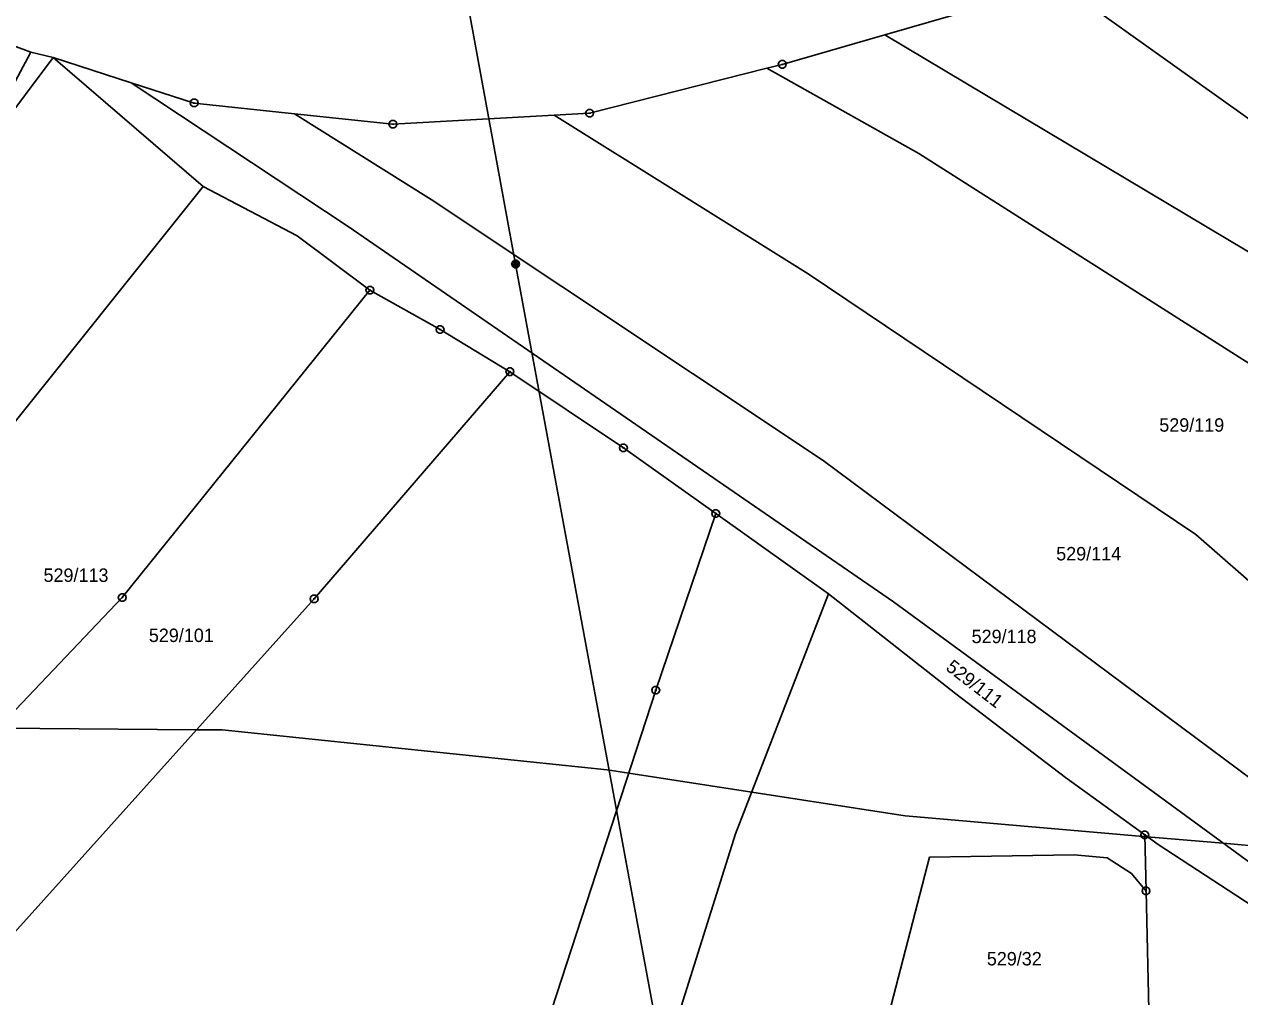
# Model space of a CAD drawing. Extents: x -759060 to -757386, y -1172273 to -1170948.
# Drawn here: x -758613.1 to -758459.2, y -1171978.6 to -1171855.5 of the extents above; entities that cross this region are included whole.
import ezdxf

# ---------------------------------------------------------------- set-up
doc = ezdxf.new("R2010")
doc.units = 0
for name, color, linetype in [('Vrstva 1', 7, 'Continuous'), ('Vrstva 11', 7, 'Continuous'), ('Vrstva 2', 7, 'Continuous'), ('Vrstva 6', 7, 'Continuous'), ('Vrstva 8', 7, 'Continuous')]:
    doc.layers.add(name, color=color, linetype=linetype)

msp = doc.modelspace()

# ---------------------------------------------------------------- linework, layer by layer
at = {"layer": 'Vrstva 1'}
for p, q in [((-758481.95, -1171850.42), (-758504.14, -1171856.82)), ((-758481.95, -1171850.42), (-758452.45, -1171871.51)), ((-758504.14, -1171856.82), (-758517.12, -1171860.57)), ((-758504.14, -1171856.82), (-758415.9, -1171909.55)), ((-758617.44, -1171857.11), (-758612.23, -1171859.02)), ((-758609.42, -1171859.7), (-758649.44, -1171913.23)), ((-758612.23, -1171859.02), (-758615.5, -1171865.18)), ((-758609.42, -1171859.7), (-758612.23, -1171859.02)), ((-758590.42, -1171876.04), (-758609.42, -1171859.7)), ((-758599.53, -1171862.89), (-758609.42, -1171859.7)), ((-758541.5, -1171866.76), (-758519.06, -1171861.06)), ((-758517.12, -1171860.57), (-758519.06, -1171861.06)), ((-758519.06, -1171861.06), (-758499.84, -1171871.83)), ((-758572.08, -1171881.07), (-758599.53, -1171862.89)), ((-758591.55, -1171865.46), (-758599.53, -1171862.89)), ((-758578.87, -1171866.81), (-758591.55, -1171865.46)), ((-758561.55, -1171877.67), (-758578.87, -1171866.81)), ((-758566.4, -1171868.14), (-758578.87, -1171866.81)), ((-758566.4, -1171868.14), (-758545.98, -1171867.01)), ((-758541.5, -1171866.76), (-758545.98, -1171867.01)), ((-758545.98, -1171867.01), (-758513.83, -1171887.09)), ((-758499.84, -1171871.83), (-758425.23, -1171919.33)), ((-758641.1, -1171939.36), (-758590.42, -1171876.04)), ((-758590.42, -1171876.04), (-758578.52, -1171882.28)), ((-758511.93, -1171910.69), (-758561.55, -1171877.67)), ((-758572.08, -1171881.07), (-758503.04, -1171928.58)), ((-758578.52, -1171882.28), (-758569.31, -1171889.15)), ((-758513.83, -1171887.09), (-758464.79, -1171920.06)), ((-758569.31, -1171889.15), (-758600.65, -1171928.06)), ((-758560.43, -1171894.12), (-758569.31, -1171889.15)), ((-758551.59, -1171899.47), (-758560.43, -1171894.12)), ((-758576.36, -1171928.22), (-758551.59, -1171899.47)), ((-758537.23, -1171909.12), (-758551.59, -1171899.47)), ((-758525.54, -1171917.41), (-758537.23, -1171909.12)), ((-758440.07, -1171964.23), (-758511.93, -1171910.69)), ((-758533.13, -1171939.79), (-758525.54, -1171917.41)), ((-758525.54, -1171917.41), (-758511.25, -1171927.59)), ((-758414.74, -1171964), (-758464.79, -1171920.06)), ((-758511.25, -1171927.59), (-758523.03, -1171957.97)), ((-758495.17, -1171940.23), (-758511.25, -1171927.59)), ((-758600.65, -1171928.06), (-758630.46, -1171959.31)), ((-758620.81, -1171977.67), (-758576.36, -1171928.22)), ((-758503.04, -1171928.58), (-758443.62, -1171972.1)), ((-758560.66, -1172024.3), (-758533.13, -1171939.79)), ((-758495.17, -1171940.23), (-758481.28, -1171950.83)), ((-758481.28, -1171950.83), (-758471.24, -1171958.1)), ((-758523.03, -1171957.97), (-758544.46, -1172025.83)), ((-758471.24, -1171958.1), (-758469.56, -1171959.32)), ((-758471.24, -1171958.1), (-758471.08, -1171965.19)), ((-758469.56, -1171959.32), (-758454.95, -1171968.84)), ((-758498.48, -1171960.89), (-758504.79, -1171985.17)), ((-758498.48, -1171960.89), (-758480.18, -1171960.62)), ((-758475.99, -1171961.01), (-758480.18, -1171960.62)), ((-758472.94, -1171962.96), (-758475.99, -1171961.01)), ((-758472.94, -1171962.96), (-758471.08, -1171965.19)), ((-758470.63, -1171984.33), (-758471.08, -1171965.19))]:
    msp.add_line(p, q, dxfattribs=at)
at = {"layer": 'Vrstva 11'}
for p, q in [((-758616.02, -1171944.57), (-758591.24, -1171944.78)), ((-758591.24, -1171944.78), (-758588.03, -1171944.8)), ((-758588.03, -1171944.8), (-758539.29, -1171949.86)), ((-758539.29, -1171949.86), (-758536.55, -1171950.28)), ((-758536.55, -1171950.28), (-758520.98, -1171952.68)), ((-758520.98, -1171952.68), (-758501.57, -1171955.68)), ((-758501.57, -1171955.68), (-758470.94, -1171958.32)), ((-758470.94, -1171958.32), (-758461.3, -1171959.15)), ((-758461.3, -1171959.15), (-758445, -1171960.56))]:
    msp.add_line(p, q, dxfattribs=at)
at = {"layer": 'Vrstva 6'}
for p, q in [((-758559.04, -1171841.32), (-758550.88, -1171885.85)), ((-758550.88, -1171885.85), (-758531.44, -1171991.05))]:
    msp.add_line(p, q, dxfattribs=at)
msp.add_lwpolyline([(-758551.03, -1171885.37), (-758550.72, -1171885.37), (-758550.47, -1171885.55), (-758550.37, -1171885.84), (-758550.47, -1171886.13), (-758550.72, -1171886.31), (-758551.03, -1171886.31), (-758551.28, -1171886.13), (-758551.38, -1171885.84), (-758551.28, -1171885.55), (-758551.03, -1171885.37), (-758551, -1171885.41), (-758550.76, -1171885.41), (-758550.6, -1171885.49), (-758551.16, -1171885.49), (-758551.24, -1171885.57), (-758550.52, -1171885.57), (-758550.52, -1171885.65), (-758551.24, -1171885.65), (-758551.28, -1171885.73), (-758550.48, -1171885.73), (-758550.44, -1171885.81), (-758551.32, -1171885.81), (-758551.32, -1171885.89), (-758550.44, -1171885.89), (-758550.47, -1171885.97), (-758551.28, -1171885.97), (-758551.27, -1171886.05), (-758550.46, -1171886.05), (-758550.51, -1171886.13), (-758551.23, -1171886.13), (-758551.15, -1171886.21), (-758550.59, -1171886.21), (-758550.7, -1171886.29), (-758551.04, -1171886.29)], dxfattribs=at)
at = {"layer": 'Vrstva 8'}
for p, q in [((-758517.24, -1171860.57), (-758517, -1171860.57)), ((-758591.67, -1171865.46), (-758591.43, -1171865.46)), ((-758541.62, -1171866.76), (-758541.38, -1171866.76)), ((-758566.52, -1171868.14), (-758566.28, -1171868.14)), ((-758569.43, -1171889.15), (-758569.19, -1171889.15)), ((-758560.55, -1171894.12), (-758560.31, -1171894.12)), ((-758551.71, -1171899.47), (-758551.47, -1171899.47)), ((-758537.35, -1171909.12), (-758537.11, -1171909.12)), ((-758525.66, -1171917.41), (-758525.42, -1171917.41)), ((-758600.77, -1171928.06), (-758600.53, -1171928.06)), ((-758576.48, -1171928.22), (-758576.24, -1171928.22)), ((-758533.25, -1171939.79), (-758533.01, -1171939.79)), ((-758471.36, -1171958.1), (-758471.12, -1171958.1)), ((-758471.2, -1171965.19), (-758470.96, -1171965.19))]:
    msp.add_line(p, q, dxfattribs=at)
for points in [[(-758516.97, -1171860.09), (-758516.72, -1171860.27), (-758516.62, -1171860.56), (-758516.72, -1171860.85), (-758516.97, -1171861.03), (-758517.28, -1171861.03), (-758517.53, -1171860.85), (-758517.63, -1171860.56), (-758517.53, -1171860.27), (-758517.28, -1171860.09)], [(-758591.4, -1171864.98), (-758591.15, -1171865.16), (-758591.05, -1171865.45), (-758591.15, -1171865.74), (-758591.4, -1171865.92), (-758591.71, -1171865.92), (-758591.96, -1171865.74), (-758592.06, -1171865.45), (-758591.96, -1171865.16), (-758591.71, -1171864.98)], [(-758541.35, -1171866.28), (-758541.1, -1171866.46), (-758541, -1171866.75), (-758541.1, -1171867.04), (-758541.35, -1171867.22), (-758541.66, -1171867.22), (-758541.91, -1171867.04), (-758542.01, -1171866.75), (-758541.91, -1171866.46), (-758541.66, -1171866.28)], [(-758566.25, -1171867.66), (-758566, -1171867.84), (-758565.9, -1171868.13), (-758566, -1171868.42), (-758566.25, -1171868.6), (-758566.56, -1171868.6), (-758566.81, -1171868.42), (-758566.91, -1171868.13), (-758566.81, -1171867.84), (-758566.56, -1171867.66)], [(-758569.16, -1171888.67), (-758568.91, -1171888.85), (-758568.81, -1171889.14), (-758568.91, -1171889.43), (-758569.16, -1171889.61), (-758569.47, -1171889.61), (-758569.72, -1171889.43), (-758569.82, -1171889.14), (-758569.72, -1171888.85), (-758569.47, -1171888.67)], [(-758560.28, -1171893.64), (-758560.03, -1171893.82), (-758559.93, -1171894.11), (-758560.03, -1171894.4), (-758560.28, -1171894.58), (-758560.59, -1171894.58), (-758560.84, -1171894.4), (-758560.94, -1171894.11), (-758560.84, -1171893.82), (-758560.59, -1171893.64)], [(-758551.44, -1171898.99), (-758551.19, -1171899.17), (-758551.09, -1171899.46), (-758551.19, -1171899.75), (-758551.44, -1171899.93), (-758551.75, -1171899.93), (-758552, -1171899.75), (-758552.1, -1171899.46), (-758552, -1171899.17), (-758551.75, -1171898.99)], [(-758537.08, -1171908.64), (-758536.83, -1171908.82), (-758536.73, -1171909.11), (-758536.83, -1171909.4), (-758537.08, -1171909.58), (-758537.39, -1171909.58), (-758537.64, -1171909.4), (-758537.74, -1171909.11), (-758537.64, -1171908.82), (-758537.39, -1171908.64)], [(-758525.39, -1171916.93), (-758525.14, -1171917.11), (-758525.04, -1171917.4), (-758525.14, -1171917.69), (-758525.39, -1171917.87), (-758525.7, -1171917.87), (-758525.95, -1171917.69), (-758526.05, -1171917.4), (-758525.95, -1171917.11), (-758525.7, -1171916.93)], [(-758600.5, -1171927.58), (-758600.25, -1171927.76), (-758600.15, -1171928.05), (-758600.25, -1171928.34), (-758600.5, -1171928.52), (-758600.81, -1171928.52), (-758601.06, -1171928.34), (-758601.16, -1171928.05), (-758601.06, -1171927.76), (-758600.81, -1171927.58)], [(-758576.21, -1171927.74), (-758575.96, -1171927.92), (-758575.86, -1171928.21), (-758575.96, -1171928.5), (-758576.21, -1171928.68), (-758576.52, -1171928.68), (-758576.77, -1171928.5), (-758576.87, -1171928.21), (-758576.77, -1171927.92), (-758576.52, -1171927.74)], [(-758532.98, -1171939.31), (-758532.73, -1171939.49), (-758532.63, -1171939.78), (-758532.73, -1171940.07), (-758532.98, -1171940.25), (-758533.29, -1171940.25), (-758533.54, -1171940.07), (-758533.64, -1171939.78), (-758533.54, -1171939.49), (-758533.29, -1171939.31)], [(-758471.09, -1171957.62), (-758470.84, -1171957.8), (-758470.74, -1171958.09), (-758470.84, -1171958.38), (-758471.09, -1171958.56), (-758471.4, -1171958.56), (-758471.65, -1171958.38), (-758471.75, -1171958.09), (-758471.65, -1171957.8), (-758471.4, -1171957.62)], [(-758470.93, -1171964.71), (-758470.68, -1171964.89), (-758470.58, -1171965.18), (-758470.68, -1171965.47), (-758470.93, -1171965.65), (-758471.24, -1171965.65), (-758471.49, -1171965.47), (-758471.59, -1171965.18), (-758471.49, -1171964.89), (-758471.24, -1171964.71)]]:
    msp.add_lwpolyline(points, close=True, dxfattribs=at)

# ---------------------------------------------------------------- texts
at = {"layer": 'Vrstva 2'}
for s, p in [('529/119', (-758469.403, -1171907.06)), ('529/114', (-758482.453, -1171923.35)), ('529/113', (-758610.623, -1171926.07)), ('529/101', (-758597.293, -1171933.68)), ('529/118', (-758493.153, -1171933.82)), ('529/32', (-758491.233, -1171974.61))]:
    msp.add_text(s, height=1.7, dxfattribs=at).set_placement(p)
msp.add_text('529/111', height=1.7, rotation=322.34606, dxfattribs=at).set_placement((-758496.542, -1171937.125))

doc.saveas('drawing.dxf')
